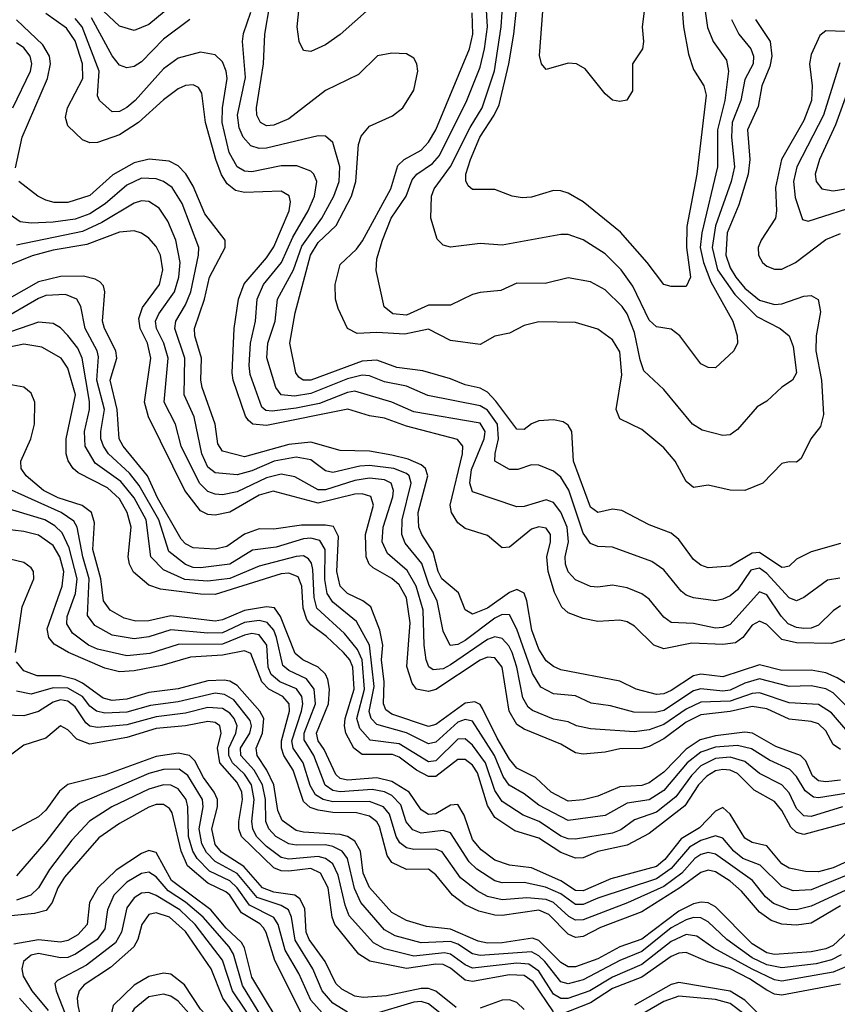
# Model space of a CAD drawing. Header units: inches. Extents: x 990535 to 1117859, y 769386 to 892122.
# Tile 770 of 1056: x 1072019 to 1074241, y 850253 to 852930. Entities that reach past the tile are written whole.
import ezdxf

# ---------------------------------------------------------------- set-up
doc = ezdxf.new("R2010")
doc.units = ezdxf.units.IN
doc.header["$MEASUREMENT"] = 0
doc.layers.add('B0875', color=7, linetype='Continuous')

msp = doc.modelspace()

# ---------------------------------------------------------------- linework, layer by layer
at = {"layer": 'B0875', "color": 5}
for points, elevation in [([(1073871, 853030), (1073888.1, 852908.1), (1073903.9, 852870), (1073939.9, 852819.9), (1073945.3, 852790), (1073935, 852710), (1073915.6, 852630), (1073915.3, 852530), (1073872.5, 852350), (1073868.5, 852310), (1073877, 852270), (1073897.3, 852217.3), (1073957, 852110), (1073969.3, 852070.7), (1073970.1, 852050), (1073959.6, 852030), (1073910, 851983.7), (1073890, 851984.7), (1073870, 851994.4), (1073813.4, 852070), (1073790, 852088.6), (1073750, 852094.9), (1073730, 852113.1), (1073685.1, 852205.1), (1073654, 852250), (1073610, 852293.1), (1073550, 852331.6), (1073510, 852345.6), (1073490, 852345.5), (1073330, 852316.7), (1073270, 852321.3), (1073190, 852311.1), (1073170, 852317), (1073153.5, 852333.5), (1073136.7, 852390), (1073138.5, 852450), (1073145.6, 852470), (1073190, 852530.5), (1073243, 852637), (1073275.7, 852690), (1073309, 852791), (1073327.9, 852910), (1073329.8, 852949.8)], 3140), ([(1073813.9, 853030), (1073823, 852910), (1073836.3, 852836.3), (1073850, 852793.8), (1073878.8, 852750), (1073884.8, 852724.8), (1073859.2, 852510), (1073832.4, 852367.6), (1073831.3, 852310), (1073841.9, 852230), (1073830, 852204.8), (1073790, 852204.1), (1073770, 852209.8), (1073724.4, 852270), (1073652.1, 852352.2), (1073550, 852434.3), (1073510, 852457.7), (1073490, 852464.7), (1073470, 852464.9), (1073410, 852446.9), (1073385, 852445), (1073357, 852450), (1073310, 852468.2), (1073250, 852468.2), (1073238.2, 852478.2), (1073231.7, 852491.8), (1073231.8, 852510), (1073244.3, 852550), (1073269.6, 852610), (1073308.9, 852670), (1073321.9, 852698.1), (1073348.4, 852810), (1073361.9, 852890), (1073368.1, 852950)], 3120), ([(1072432, 852968), (1072370, 852916.6), (1072330, 852900.6), (1072290, 852912.3), (1072186.8, 853010)], 3220), ([(1072970, 852959.8), (1072890, 852889.2), (1072850, 852860.8), (1072810, 852842.8), (1072790, 852846.1), (1072778.9, 852870), (1072773.3, 852910), (1072781.2, 852990)], 3180), ([(1073720.7, 852990), (1073711, 852910), (1073714.8, 852870), (1073712, 852850), (1073684.1, 852810), (1073684.2, 852735.8), (1073669.1, 852710.9), (1073650, 852706.9), (1073630, 852711.1), (1073610, 852727.8), (1073555.8, 852795.8), (1073532.3, 852810), (1073510, 852811.8), (1073450, 852794.5), (1073436.8, 852810), (1073431.9, 852831.9), (1073443.9, 852990)], 3080), ([(1074290, 851253.7), (1074225.7, 851234.3), (1074130, 851235.5), (1074090, 851245.4), (1074050, 851285.4), (1074030, 851294.7), (1074010, 851283.8), (1073984.1, 851250), (1073964, 851236), (1073930, 851231.2), (1073845.3, 851234.7), (1073770, 851219.9), (1073742.2, 851230), (1073690, 851280.9), (1073670, 851292.6), (1073650, 851297.4), (1073590, 851294.1), (1073550, 851301.8), (1073510, 851317.2), (1073492.7, 851332.7), (1073472.8, 851372.8), (1073455.6, 851430), (1073451.7, 851470), (1073461.2, 851510), (1073461.3, 851530), (1073450, 851547.3), (1073430, 851551.5), (1073410, 851544.9), (1073350, 851496.1), (1073330, 851494.2), (1073290, 851528), (1073230, 851546.3), (1073210, 851561.8), (1073192.6, 851590), (1073188.8, 851610), (1073222.5, 851750), (1073223, 851770), (1073208.7, 851788.7), (1073070, 851824.5), (1073010, 851846.9), (1072970, 851852.5), (1072910.6, 851870.6), (1072690, 851826.2), (1072652.4, 851830), (1072640.5, 851840.5), (1072632.4, 851852.4), (1072599.2, 851950), (1072596.2, 851970), (1072601.9, 852090), (1072613.9, 852170), (1072628.7, 852211.3), (1072690, 852282.2), (1072710, 852312.4), (1072751.1, 852410), (1072754.6, 852434.6), (1072751.1, 852451.1), (1072730, 852463.5), (1072630, 852459.5), (1072605.7, 852465.7), (1072583, 852483), (1072567.5, 852507.5), (1072551.6, 852550), (1072524.3, 852650), (1072514.1, 852730), (1072504.9, 852744.9), (1072490, 852752.5), (1072470, 852750.9), (1072450, 852741.9), (1072410, 852712.2), (1072341.8, 852650), (1072290, 852616.2), (1072230, 852596.1), (1072210, 852594.5), (1072190, 852603), (1072150, 852640.7), (1072143.5, 852663.5), (1072149.2, 852690), (1072190.4, 852770), (1072189.8, 852810), (1072170, 852871.9), (1072146.5, 852906.5), (1072090, 852946)], 3280), ([(1074247.9, 851412.1), (1074214.1, 851405.9), (1074150, 851359.2), (1074130, 851350.4), (1074110, 851357.9), (1074050, 851424.4), (1074030, 851438.6), (1074006.5, 851433.5), (1073970, 851379.9), (1073950, 851363.3), (1073930, 851354.3), (1073910, 851350.4), (1073850, 851358.6), (1073830, 851365.8), (1073816.6, 851376.6), (1073770, 851433.9), (1073736.9, 851456.9), (1073630, 851495.8), (1073590, 851497.5), (1073570, 851506), (1073550, 851534.3), (1073511.3, 851651.3), (1073490, 851686.5), (1073470, 851702.8), (1073430, 851718.6), (1073410, 851719.5), (1073372.9, 851707.1), (1073350, 851707), (1073310.6, 851730), (1073310.9, 851750.9), (1073320.3, 851790), (1073317.3, 851830), (1073290, 851867.9), (1073270, 851879.9), (1073128.2, 851908.2), (1073070, 851933.4), (1073010, 851945.3), (1072970, 851961.8), (1072950, 851963.3), (1072910, 851953.8), (1072810, 851913.4), (1072766, 851906), (1072729.5, 851910), (1072715.5, 851930), (1072690.2, 852010.2), (1072693.2, 852050), (1072713.4, 852110), (1072719.6, 852170), (1072763.2, 852250), (1072785.6, 852314.4), (1072839.8, 852390), (1072872.4, 852450), (1072886.9, 852490), (1072889, 852530), (1072870, 852595.6), (1072850, 852612.9), (1072830, 852613.5), (1072690, 852580.6), (1072670, 852579.5), (1072646.9, 852586.9), (1072626.1, 852610), (1072615.2, 852635.2), (1072611.3, 852670), (1072632.3, 852772.3), (1072624.5, 852870), (1072627.6, 852892.4), (1072647.3, 852950)], 3240), ([(1074250, 851505.9), (1074170, 851482.9), (1074130, 851463.6), (1074110, 851444.4), (1074098.3, 851441.7), (1074090, 851440.7), (1074030, 851481.7), (1074010, 851480), (1073950, 851444), (1073890, 851439.7), (1073870, 851446.8), (1073850, 851462.6), (1073810, 851516.6), (1073790, 851533.7), (1073730, 851556.9), (1073655.6, 851595.6), (1073630, 851599.1), (1073590, 851590.4), (1073570, 851604.6), (1073524.3, 851730), (1073519.6, 851810), (1073510, 851827.6), (1073496.3, 851836.3), (1073470, 851842), (1073430, 851839.2), (1073410, 851831.1), (1073390, 851815.3), (1073370, 851816.5), (1073312.8, 851892.8), (1073290, 851917.1), (1073270, 851927.9), (1073230, 851936.7), (1073190, 851953.8), (1073114.9, 851974.9), (1073044.4, 851984.4), (1072990, 852004.2), (1072950, 852001.1), (1072810, 851950), (1072789.7, 851949.8), (1072778, 851958), (1072769.6, 851970), (1072753, 852050), (1072767.4, 852132.6), (1072809.1, 852290), (1072830, 852324), (1072878.9, 852370), (1072920.3, 852450), (1072932.9, 852490), (1072939.9, 852590), (1072946.9, 852613.1), (1072970, 852640.1), (1073031.9, 852668.1), (1073060.6, 852690), (1073090, 852738.2), (1073101.2, 852790), (1073098, 852810), (1073090, 852824.8), (1073070, 852836.7), (1073030, 852839), (1072991.1, 852831.1), (1072939.7, 852780.3), (1072850, 852736.9), (1072750, 852660.4), (1072710, 852643.3), (1072690, 852641.2), (1072673, 852650), (1072663.5, 852670), (1072662.5, 852690), (1072681.3, 852810), (1072685.6, 852890), (1072698.9, 852970)], 3220), ([(1074018.5, 852930), (1074058.2, 852870), (1074063.4, 852830), (1074057.4, 852802.6), (1074036.1, 852750), (1074026, 852694), (1073996.9, 852630), (1074003.2, 852550), (1073999.2, 852510), (1073973.2, 852426.8), (1073941.8, 852350), (1073938.3, 852290), (1073950, 852254.9), (1073965.2, 852230), (1073990, 852200.2), (1074030, 852167.1), (1074070, 852155.6), (1074090, 852157), (1074150, 852177.9), (1074170, 852180.3), (1074189.2, 852169.2), (1074195.2, 852135.2), (1074183.3, 852070), (1074182.6, 852030), (1074198.1, 851950), (1074203.3, 851856.7), (1074195.8, 851824.2), (1074169.6, 851790.4), (1074142.8, 851737.2), (1074130, 851726.8), (1074110, 851728.3), (1074090, 851723.5), (1074038.9, 851670), (1073990.1, 851649.9), (1073950, 851650.5), (1073890, 851664.1), (1073850, 851658.2), (1073830, 851674.2), (1073800.4, 851730), (1073770, 851766.1), (1073710, 851815.6), (1073650, 851844.5), (1073639.9, 851870), (1073655.6, 851964.4), (1073650, 852026.6), (1073630, 852059.9), (1073590, 852088.6), (1073530, 852106.6), (1073430, 852108.7), (1073390, 852098.6), (1073350, 852078), (1073310, 852069.2), (1073270, 852047), (1073190, 852057.7), (1073130, 852088.6), (1073065.3, 852074.7), (1072990, 852079.1), (1072936.3, 852076.3), (1072909.9, 852090), (1072884.2, 852144.2), (1072877.3, 852170), (1072876.7, 852210), (1072890, 852264.1), (1072934, 852306), (1072951.1, 852328.9), (1073027.4, 852470), (1073046.3, 852533.7), (1073064.1, 852550), (1073110, 852574.8), (1073130, 852596.6), (1073149.7, 852630), (1073241.7, 852850), (1073250.2, 852890.2), (1073248.3, 852948.4)], 3180), ([(1073953.4, 852930), (1073973.9, 852890), (1074005.7, 852850), (1074013.7, 852830), (1074012.2, 852810), (1073990, 852767.2), (1073978.6, 852710), (1073955.4, 852650), (1073953.3, 852610), (1073961.8, 852530), (1073952.2, 852490), (1073910.3, 852369.7), (1073900.9, 852310), (1073915.9, 852250), (1073962.3, 852182.3), (1074022.8, 852122.8), (1074085.4, 852090), (1074110.2, 852070), (1074121.3, 852041.3), (1074130.6, 851970), (1074119.5, 851950), (1074090, 851930.9), (1074050, 851892.4), (1074022.9, 851877.1), (1073970, 851815.6), (1073950, 851801.2), (1073930, 851799.4), (1073874.1, 851814.1), (1073847.2, 851830), (1073770, 851924.4), (1073715.3, 851975.3), (1073705, 852005), (1073690, 852079.4), (1073670, 852129.9), (1073656.3, 852150), (1073610, 852194.9), (1073570, 852216.9), (1073510, 852228.1), (1073447.4, 852212.6), (1073370, 852213.3), (1073326.9, 852193.1), (1073270, 852188.5), (1073250, 852182.7), (1073190, 852154), (1073130, 852154.1), (1073070, 852126.8), (1073032.8, 852130), (1073009.4, 852149.4), (1072987.9, 852247.9), (1072990, 852279.3), (1073005.2, 852330), (1073028.2, 852390), (1073069, 852450), (1073085.7, 852494.3), (1073097.9, 852510), (1073141.1, 852538.9), (1073159.9, 852560.1), (1073234, 852710), (1073270, 852800.8), (1073282, 852850), (1073290.7, 852910), (1073287.2, 852970)], 3160), ([(1072007.2, 852527.2), (1072025.4, 852610), (1072094.6, 852770), (1072102.5, 852810), (1072099.7, 852830), (1072081.4, 852861.4), (1072010, 852929.6)], 3320), ([(1074250, 851336.4), (1074230, 851323.1), (1074190, 851284), (1074170, 851276.2), (1074150, 851275.3), (1074130, 851277.9), (1074107.7, 851287.7), (1074088.2, 851308.2), (1074050, 851366.5), (1074030, 851374.3), (1073950, 851286.2), (1073930, 851277.2), (1073910, 851275.7), (1073850, 851288.8), (1073790, 851291.2), (1073770, 851305.8), (1073730, 851355), (1073710, 851368.9), (1073670, 851385), (1073630, 851392.4), (1073590, 851387.1), (1073570, 851389), (1073530, 851407.3), (1073510, 851428.6), (1073502.3, 851450), (1073501.6, 851470), (1073510.4, 851510), (1073507.2, 851550), (1073490, 851590.9), (1073470, 851617.7), (1073450, 851624.3), (1073390, 851606.6), (1073370, 851605.3), (1073250, 851646.4), (1073242.4, 851670), (1073247, 851707), (1073281.7, 851790), (1073283.1, 851803.1), (1073283.7, 851810), (1073270, 851832.6), (1073090, 851863.9), (1073030, 851890), (1072930, 851919.6), (1072910, 851916), (1072833.4, 851886.6), (1072770, 851873.9), (1072705.4, 851865.4), (1072687.7, 851867.7), (1072676.8, 851876.8), (1072645.4, 851965.4), (1072642.4, 851990), (1072646.2, 852050), (1072659.5, 852110), (1072664.8, 852170), (1072681.5, 852210), (1072730.8, 852269.2), (1072761.7, 852338.3), (1072803.2, 852410), (1072820.5, 852450), (1072826.9, 852490), (1072818.5, 852510), (1072810, 852517.8), (1072772.3, 852532.3), (1072730, 852532.3), (1072650, 852515.9), (1072630, 852518.1), (1072609.6, 852530), (1072588.6, 852568.6), (1072569.3, 852650), (1072570.2, 852690), (1072583.2, 852770), (1072580.4, 852790), (1072570, 852815.4), (1072550, 852834), (1072510, 852841), (1072450, 852825.4), (1072410, 852795.9), (1072332.9, 852710), (1072310, 852690.8), (1072290, 852679.7), (1072270, 852678.8), (1072235.9, 852710), (1072230, 852722.4), (1072234.5, 852790), (1072189.1, 852910), (1072170, 852932.6)], 3260), ([(1072481.2, 852930), (1072410, 852876.3), (1072350, 852814.9), (1072330, 852802.6), (1072310, 852798.3), (1072290, 852806), (1072270, 852831), (1072214.2, 852934.2)], 3240), ([(1074290, 852896.5), (1074210, 852899.7), (1074193.3, 852886.7), (1074170, 852834.7), (1074165.4, 852810), (1074172.7, 852750), (1074170.8, 852710), (1074150, 852655.9), (1074089.8, 852550), (1074073.5, 852473.5), (1074076.2, 852410), (1074072.7, 852390), (1074033.8, 852330), (1074026.4, 852310), (1074027, 852290), (1074038.2, 852270), (1074050, 852259.7), (1074070, 852251.4), (1074090, 852251.9), (1074127.2, 852270), (1074210, 852332.3), (1074250, 852348.6)], 3220), ([(1071999.9, 852690), (1072048.2, 852790), (1072051.5, 852810), (1072047.1, 852830), (1072030, 852853.4), (1072010, 852866.4)], 3340), ([(1074247.7, 852812.3), (1074203.4, 852670), (1074131.3, 852530), (1074122.5, 852490), (1074126.3, 852446.3), (1074146.5, 852386.5), (1074161.6, 852381.6), (1074310, 852428.7)], 3240), ([(1074273.4, 852746.6), (1074236.2, 852643.8), (1074192.8, 852550), (1074181.2, 852510), (1074183.4, 852490), (1074198.8, 852470), (1074230, 852464.3), (1074270, 852470.9)], 3260), ([(1074290, 851110.3), (1074241, 851141), (1074210, 851154.3), (1074170, 851161.2), (1074090, 851161), (1074030, 851176.2), (1073930, 851143.5), (1073870, 851150.4), (1073850, 851146.5), (1073790, 851106.3), (1073770, 851097.3), (1073750, 851095.6), (1073694.4, 851110), (1073650, 851131.7), (1073490, 851162.9), (1073470, 851171.2), (1073450, 851187), (1073430, 851218.4), (1073410.8, 851270), (1073397.6, 851350), (1073390, 851370.9), (1073370, 851381.2), (1073350, 851372.3), (1073290, 851330.4), (1073250, 851313.8), (1073230, 851325.2), (1073211.5, 851371.5), (1073166.4, 851410), (1073156.6, 851430), (1073142.7, 851482.7), (1073111.5, 851530), (1073103.9, 851550), (1073101.9, 851590), (1073127.8, 851690), (1073121.7, 851710), (1073110, 851719.7), (1073074.8, 851734.8), (1073030, 851745.6), (1072970, 851757.2), (1072890, 851758.6), (1072810, 851781.2), (1072750, 851775), (1072630, 851741.6), (1072570, 851757.2), (1072557.2, 851777.2), (1072550.4, 851830), (1072514.6, 851930), (1072511.2, 851950), (1072513.4, 852010), (1072495.2, 852070), (1072494.2, 852090), (1072521.4, 852170), (1072534.4, 852230), (1072577.5, 852310), (1072577.6, 852330), (1072521.7, 852401.6), (1072490, 852477.1), (1072470.9, 852510.9), (1072450, 852532.2), (1072424.9, 852544.9), (1072370.8, 852550.8), (1072330, 852540.7), (1072272.1, 852507.9), (1072210, 852451.8), (1072150, 852432.3), (1072112.8, 852432.7), (1072090, 852438.9), (1072068.4, 852450), (1072016.5, 852490)], 3320), ([(1074270, 851059.9), (1074230, 851099.7), (1074210, 851111.3), (1074170, 851118.8), (1074110, 851116.9), (1074030, 851137.9), (1073990, 851126.7), (1073950, 851107.7), (1073930, 851104.6), (1073870, 851111.1), (1073850, 851105.4), (1073770, 851051.6), (1073746.2, 851046.2), (1073687.8, 851047.8), (1073624.6, 851064.6), (1073572.1, 851072.1), (1073530, 851091.6), (1073470, 851097.4), (1073435.3, 851115.3), (1073412.4, 851152.3), (1073370, 851273.3), (1073350, 851312), (1073330, 851312.5), (1073310, 851302.7), (1073230, 851242.7), (1073210, 851231.5), (1073189.1, 851229.1), (1073170, 851267.6), (1073153.3, 851350), (1073132.2, 851392.2), (1073111.7, 851451.7), (1073066.4, 851506.4), (1073057.1, 851530), (1073058.2, 851570), (1073082.5, 851670), (1073077.3, 851690), (1073070, 851696.4), (1073036.2, 851710), (1072970, 851718.3), (1072943.6, 851716.4), (1072870, 851699.1), (1072850, 851703.1), (1072810, 851732.9), (1072770, 851740.5), (1072710.8, 851730), (1072650, 851703.1), (1072610, 851692.8), (1072550, 851698.2), (1072530, 851713.7), (1072514.2, 851750), (1072492.7, 851850), (1072465.9, 851910), (1072467.9, 852010), (1072440.5, 852090), (1072443.7, 852110), (1072470, 852154.7), (1072484, 852190), (1072505.2, 852290), (1072505.8, 852310), (1072460.6, 852430), (1072433.1, 852473.1), (1072410, 852489.6), (1072390, 852497.1), (1072350, 852498.4), (1072310, 852480.2), (1072251.2, 852428.7), (1072210, 852402.2), (1072170, 852387.4), (1072110, 852379.6), (1072050, 852376.5), (1072020, 852380), (1071937.6, 852437.6)], 3340), ([(1074270, 850994.3), (1074225.5, 851045.5), (1074190, 851068.2), (1074110, 851073.3), (1074030, 851100), (1074010, 851098), (1073950, 851077.3), (1073870, 851074.9), (1073830, 851055.5), (1073770, 851013.7), (1073730, 850999.3), (1073690, 850994.2), (1073570, 851002.1), (1073532.1, 851010), (1073510, 851021.2), (1073470, 851028.3), (1073412.4, 851052.4), (1073401.2, 851061.2), (1073386, 851086), (1073370.1, 851170), (1073357.1, 851210), (1073348, 851228), (1073330, 851247.4), (1073310, 851252.3), (1073290, 851245.4), (1073190, 851176.1), (1073170, 851165.2), (1073142.7, 851162.7), (1073130.8, 851170.8), (1073123.5, 851190), (1073117.9, 851230), (1073115.6, 851324.4), (1073096.6, 851390), (1073072.2, 851432.3), (1073018.4, 851478.4), (1073003.9, 851510), (1073006.9, 851550), (1073032.9, 851632.9), (1073035, 851650), (1073028.2, 851670), (1073010, 851679), (1072970, 851683.7), (1072930, 851677.2), (1072850, 851651.6), (1072830, 851651.5), (1072766.9, 851686.9), (1072730, 851694.8), (1072690, 851684.1), (1072610, 851646.1), (1072570, 851638.5), (1072550, 851639.9), (1072530, 851647.6), (1072507.7, 851670), (1072457.7, 851770), (1072442.7, 851830), (1072411.6, 851890), (1072422.3, 852010), (1072410.8, 852050), (1072390.9, 852090), (1072388.4, 852110), (1072397, 852130), (1072439.8, 852190), (1072451.4, 852230), (1072455.5, 852270), (1072443.7, 852330), (1072422, 852382), (1072397.6, 852417.6), (1072370, 852435.3), (1072350, 852437.1), (1072330, 852431), (1072242, 852378), (1072190, 852354), (1072010, 852316.9)], 3360), ([(1074250, 850945.7), (1074230, 850959.3), (1074210, 850996.8), (1074190, 851015.8), (1074170, 851022.1), (1074110, 851028.1), (1074050, 851056.4), (1074010, 851063), (1073950, 851049.1), (1073870, 851040.3), (1073830, 851020.3), (1073770, 850975.1), (1073730, 850954.1), (1073710, 850948.8), (1073650, 850948), (1073610, 850938.8), (1073550, 850933.7), (1073530, 850937.3), (1073490, 850960.4), (1073390, 851000.9), (1073370, 851014.1), (1073349.1, 851050), (1073330.4, 851170), (1073310, 851195.4), (1073290, 851197.2), (1073270, 851189.2), (1073150, 851109.5), (1073130, 851103.3), (1073097.5, 851110), (1073086, 851126), (1073071.4, 851171.4), (1073079.9, 851290), (1073070, 851358.5), (1073050, 851393.8), (1073030, 851410.7), (1072979.6, 851439.6), (1072968.7, 851450), (1072960.7, 851470), (1072958.6, 851530), (1072980.2, 851610), (1072973.5, 851633.5), (1072950, 851641), (1072930, 851640.4), (1072830, 851615.5), (1072707.8, 851647.8), (1072670, 851637.6), (1072590, 851591.2), (1072550, 851583.2), (1072530, 851585.1), (1072510, 851595), (1072468.2, 851650), (1072369.2, 851850), (1072358.6, 851890), (1072375.5, 852010), (1072366.7, 852050), (1072346.2, 852090), (1072342.4, 852117.6), (1072352.7, 852147.3), (1072399, 852210), (1072408.3, 852250), (1072401.2, 852290), (1072390, 852312.7), (1072370, 852336.1), (1072350, 852349.4), (1072330, 852355.3), (1072290, 852352.4), (1072201.8, 852318.2), (1072110, 852303.2), (1072052.6, 852287.4), (1071970, 852254.5)], 3380), ([(1074250, 850862.9), (1074210, 850857.8), (1074190, 850861.1), (1074174.1, 850874.1), (1074155.3, 850915.3), (1074141.3, 850930), (1074074.2, 850954.2), (1074010.4, 850990), (1073990, 850993), (1073910, 850983.6), (1073868.1, 850971.9), (1073830, 850946.8), (1073770, 850884), (1073730, 850855.1), (1073710, 850848.6), (1073650, 850844.9), (1073590, 850819.5), (1073550, 850809.1), (1073510, 850805.4), (1073463.1, 850830), (1073421.2, 850870), (1073370, 850895.4), (1073350, 850919.6), (1073316.8, 850976.8), (1073277.2, 851057.2), (1073270, 851068.2), (1073255.6, 851075.6), (1073230, 851071.8), (1073150, 851014), (1073130, 851008.2), (1073030, 851042), (1073014.1, 851054.1), (1073007.3, 851070), (1073009.3, 851130), (1073002.6, 851190), (1073005.6, 851230), (1072998.1, 851270), (1072973.7, 851333.7), (1072951.6, 851350), (1072910, 851369.7), (1072889.5, 851390), (1072880.8, 851430), (1072885.1, 851525.1), (1072872, 851552), (1072850, 851556.1), (1072784.7, 851555.3), (1072710, 851544.9), (1072670, 851545.7), (1072630, 851531.1), (1072582.2, 851497.8), (1072550, 851490.4), (1072490, 851494.4), (1072470, 851504.7), (1072457.4, 851517.4), (1072393.4, 851630), (1072366.6, 851690), (1072299.8, 851770), (1072289.5, 851790), (1072284.3, 851870), (1072265.1, 851950), (1072283.4, 852010), (1072280.1, 852030), (1072249.5, 852090), (1072243.9, 852110), (1072250.7, 852190), (1072246.3, 852206.3), (1072237.1, 852217.1), (1072224.5, 852224.5), (1072192.3, 852232.3), (1072130, 852231.7), (1072070, 852216.7), (1071990, 852171.7)], 3420), ([(1074270, 850827.3), (1074190, 850814.9), (1074176.7, 850816.7), (1074153.7, 850833.7), (1074130, 850873), (1074111.8, 850891.8), (1074056.8, 850916.8), (1074007.7, 850947.7), (1073970, 850957.3), (1073910, 850952.6), (1073870, 850938.9), (1073833.3, 850910), (1073770, 850834.7), (1073730, 850808.9), (1073670, 850800.3), (1073610, 850766.5), (1073510, 850752.9), (1073430, 850794.4), (1073390, 850825.6), (1073349.4, 850849.4), (1073332.7, 850872.7), (1073309.3, 850930), (1073250, 851022.7), (1073230, 851027.7), (1073210, 851020.7), (1073150, 850965.8), (1073130, 850961.8), (1073070, 850991.6), (1072990, 851014), (1072974, 851030), (1072969.2, 851049.2), (1072982.7, 851117.3), (1072969.8, 851229.8), (1072933.9, 851293.9), (1072870, 851346.1), (1072854.4, 851370), (1072848.2, 851408.2), (1072849.3, 851489.3), (1072834.3, 851514.3), (1072810, 851520.3), (1072790, 851519), (1072716, 851496), (1072652.1, 851487.9), (1072590, 851449.3), (1072510, 851439.5), (1072490, 851440.9), (1072470, 851449), (1072424.6, 851484.6), (1072397, 851570), (1072344, 851664), (1072317.4, 851697.4), (1072260.2, 851750), (1072246.4, 851770), (1072239.8, 851790), (1072239.7, 851810), (1072249.4, 851870), (1072228.2, 851950), (1072232.9, 852012.9), (1072229.7, 852030), (1072197.2, 852090), (1072184.8, 852150), (1072174.5, 852170), (1072143.1, 852183.1), (1072090, 852179.7), (1072070, 852172.2), (1071962.9, 852110)], 3440), ([(1074254.9, 850790), (1074170, 850763.7), (1074150, 850766), (1074130, 850786), (1074110, 850828.3), (1074090, 850849.9), (1074030, 850880.5), (1073990, 850913), (1073950, 850924.8), (1073910, 850921.4), (1073870, 850901.8), (1073844.5, 850875.5), (1073802.3, 850817.7), (1073750, 850776.1), (1073690, 850754.5), (1073652.6, 850727.4), (1073630, 850718.7), (1073530, 850702.3), (1073510, 850703), (1073490, 850710.4), (1073430.8, 850750), (1073387.7, 850767.7), (1073330, 850805), (1073310, 850834.7), (1073284.8, 850910), (1073250, 850957.6), (1073230, 850975), (1073210, 850974.2), (1073150, 850915.2), (1073130, 850912.7), (1073050, 850961.7), (1072971.7, 850971.7), (1072943.3, 851003.3), (1072935, 851030), (1072955.7, 851110), (1072949.7, 851190), (1072937.4, 851217.4), (1072901.7, 851261.7), (1072826.6, 851330), (1072819.5, 851359.5), (1072815.5, 851435.6), (1072812.3, 851452.3), (1072804.3, 851464.3), (1072790, 851472.3), (1072770, 851470.8), (1072670, 851444), (1072590, 851410.9), (1072530, 851403.2), (1072467.9, 851407.9), (1072410, 851434.3), (1072375.7, 851470), (1072362.4, 851570), (1072330, 851630.2), (1072294.2, 851674.2), (1072224.4, 851724.4), (1072196.7, 851770), (1072195, 851810), (1072209.1, 851870), (1072208.6, 851891.4), (1072189.1, 852010), (1072176.8, 852036.8), (1072150, 852070.8), (1072130, 852091.9), (1072110, 852104.1), (1072070, 852107.6), (1071967.9, 852072.1)], 3460), ([(1074288.3, 850751.7), (1074150, 850714.7), (1074130, 850720.6), (1074114.9, 850734.9), (1074090, 850780.1), (1074070, 850804.3), (1074015.6, 850835.6), (1073970, 850881.2), (1073950, 850890.3), (1073930, 850891.8), (1073910, 850887.7), (1073886.3, 850873.7), (1073864, 850850), (1073826.8, 850793.2), (1073730, 850718.1), (1073670, 850686.2), (1073590, 850668.4), (1073550, 850651.9), (1073530, 850650.5), (1073490, 850666.2), (1073430, 850705.1), (1073365.1, 850725.1), (1073310, 850761.2), (1073290, 850794), (1073262.8, 850882.8), (1073250, 850903.2), (1073230, 850918.4), (1073210, 850918.8), (1073150, 850873), (1073130, 850873), (1073097.6, 850890), (1073050, 850925.2), (1073032.3, 850932.3), (1072950, 850932.3), (1072927.1, 850950), (1072905.4, 850990), (1072901.5, 851010), (1072903.4, 851030), (1072928, 851110), (1072924.2, 851170), (1072915.8, 851190), (1072899.2, 851210), (1072853.1, 851253.1), (1072810, 851284.6), (1072799.2, 851299.2), (1072789, 851330), (1072785.7, 851390), (1072775.5, 851415.5), (1072750, 851425.4), (1072730, 851423.3), (1072550, 851367.4), (1072510, 851368.1), (1072401.4, 851381.4), (1072370, 851392.4), (1072328.2, 851428.2), (1072317.8, 851450), (1072313.8, 851470), (1072321.5, 851550), (1072311.1, 851590), (1072290, 851627.1), (1072257.4, 851657.4), (1072178, 851698), (1072163.9, 851710), (1072150.8, 851730.8), (1072145.3, 851750), (1072145.5, 851790), (1072170.7, 851910), (1072150, 851982.7), (1072131.9, 852010), (1072079.4, 852039.4), (1072030, 852047.6), (1071942.7, 852030)], 3480), ([(1074310, 850660.3), (1074230, 850624.7), (1074190, 850613.5), (1074154.3, 850614.3), (1074110, 850623.2), (1074090, 850635.7), (1074050, 850683.8), (1074010, 850693.7), (1073990, 850704.6), (1073950, 850770.4), (1073930, 850788.4), (1073910, 850778.3), (1073866.6, 850733.4), (1073816.7, 850703.3), (1073772.8, 850647.2), (1073750, 850628.4), (1073625.9, 850594.1), (1073550, 850561.9), (1073530, 850563.1), (1073490, 850589.1), (1073410, 850624.8), (1073350, 850631.7), (1073310, 850645.2), (1073273, 850673), (1073250, 850701.1), (1073227.1, 850767.1), (1073210, 850796.4), (1073190, 850794.5), (1073150, 850771.1), (1073130, 850769.1), (1073110, 850782.3), (1073077.4, 850830), (1073030, 850859.1), (1072990, 850869.3), (1072910, 850863.1), (1072890, 850867.3), (1072878.1, 850878.1), (1072846.4, 850946.4), (1072830.6, 850970), (1072825.7, 850990), (1072857.8, 851070), (1072861.4, 851110), (1072856.3, 851136.3), (1072850.4, 851150.4), (1072830.6, 851170), (1072788.5, 851190), (1072767.3, 851207.3), (1072727.5, 851307.5), (1072711.4, 851331.4), (1072690, 851334.2), (1072630, 851323.4), (1072570, 851298.3), (1072550, 851294.8), (1072430, 851309.2), (1072370, 851295.5), (1072334.7, 851294.7), (1072302.9, 851302.9), (1072264.7, 851324.7), (1072246.8, 851350), (1072239.7, 851410), (1072217.6, 851490), (1072222.4, 851562.4), (1072213.7, 851590), (1072188.9, 851609), (1072123.2, 851630), (1072084, 851650), (1072036.9, 851690), (1072022.5, 851710), (1072021.8, 851730), (1072049.4, 851790), (1072058.8, 851830), (1072060.4, 851890), (1072050, 851914.3), (1072030, 851931), (1071990, 851938.2)], 3520), ([(1074310, 850621.7), (1074170, 850564.6), (1074121.6, 850561.6), (1074090, 850573.7), (1074031.4, 850631.4), (1073984.5, 850650), (1073960, 850670), (1073930, 850704.9), (1073910, 850711.3), (1073870, 850698.5), (1073839.1, 850680.9), (1073790, 850622.5), (1073750, 850594.3), (1073590, 850542.2), (1073550, 850524.9), (1073530, 850524.9), (1073490, 850554.1), (1073448.1, 850571.9), (1073390, 850584.3), (1073330, 850583.3), (1073310, 850588.9), (1073261.2, 850621.2), (1073240.3, 850640.3), (1073190, 850719.5), (1073170, 850725.7), (1073110, 850719), (1073087.4, 850727.4), (1073069.7, 850749.7), (1073055.2, 850795.2), (1073030, 850820.6), (1073010, 850830.7), (1072976.9, 850836.9), (1072890, 850830.8), (1072870, 850835), (1072849.4, 850849.4), (1072818.1, 850930), (1072792.4, 850972.4), (1072791.7, 850990), (1072822.8, 851070), (1072819.5, 851110), (1072798.1, 851138.1), (1072750, 851160.9), (1072734.5, 851174.5), (1072717.3, 851250), (1072709.6, 851270), (1072691.4, 851291.4), (1072670, 851296.5), (1072630, 851290.8), (1072570, 851263.2), (1072530, 851262), (1072430, 851271.3), (1072370, 851252), (1072330, 851246.7), (1072270, 851257), (1072222.9, 851282.9), (1072203.2, 851310), (1072208.2, 851410), (1072190.1, 851470), (1072175.3, 851550), (1072166.4, 851566.4), (1072131.7, 851590), (1071970, 851662.4)], 3540), ([(1074310, 850584.4), (1074170, 850520), (1074130, 850510), (1074110, 850510.9), (1074067.4, 850527.4), (1074046, 850546), (1074010.3, 850590.3), (1073910, 850661.7), (1073890, 850665.9), (1073870, 850660.7), (1073854.2, 850650), (1073818.9, 850610), (1073770, 850573.7), (1073670.6, 850529.4), (1073550, 850483), (1073530, 850482), (1073511.7, 850491.7), (1073470.2, 850530), (1073450, 850538.7), (1073397.5, 850542.5), (1073330, 850537.3), (1073290, 850546.1), (1073261.9, 850561.9), (1073217, 850597), (1073167.6, 850667.6), (1073150, 850675.5), (1073090, 850674), (1073070, 850679.2), (1073052, 850692), (1073042, 850710), (1073023.6, 850770), (1073007.7, 850790), (1072970, 850804.7), (1072870, 850803.4), (1072844, 850810), (1072823.2, 850823.2), (1072808.4, 850848.4), (1072789.7, 850909.7), (1072762.5, 850950), (1072758.6, 850970), (1072784.5, 851050), (1072788.4, 851070), (1072785.8, 851090), (1072771, 851111), (1072725.9, 851130), (1072702.1, 851150), (1072694.2, 851170), (1072690.3, 851230), (1072670, 851257.5), (1072650, 851261), (1072630, 851257), (1072570, 851232.5), (1072450, 851231.4), (1072372.9, 851207.1), (1072310, 851200.3), (1072230, 851219), (1072206.3, 851230), (1072162.3, 851262.3), (1072147.2, 851287.2), (1072147.9, 851307.9), (1072170.7, 851370), (1072175.3, 851410), (1072153.8, 851493.8), (1072134.6, 851534.6), (1072114.1, 851554.1), (1072086.9, 851570), (1071970, 851605.5)], 3560), ([(1074250, 850521.4), (1074170, 850474), (1074130, 850468.6), (1074090, 850471.7), (1074061.4, 850481.4), (1074030, 850503.7), (1073981, 850561), (1073950, 850587.9), (1073910, 850613.5), (1073890, 850618.1), (1073870, 850611.5), (1073813.3, 850570), (1073710, 850505), (1073597.5, 850462.5), (1073550, 850438.1), (1073530, 850435.4), (1073510, 850443.7), (1073457.5, 850497.5), (1073430, 850509.1), (1073330, 850495.1), (1073310, 850495.7), (1073266.7, 850506.7), (1073230, 850523.9), (1073195.6, 850550), (1073150, 850605.8), (1073130, 850620.9), (1073070, 850620.1), (1073030, 850638.6), (1073017.7, 850657.7), (1072996.6, 850736.6), (1072989.5, 850749.5), (1072970, 850765.1), (1072934, 850774), (1072870, 850775.1), (1072830, 850780.7), (1072808.3, 850788.3), (1072790, 850804.7), (1072762.6, 850890), (1072737.1, 850930), (1072730.7, 850950), (1072730.4, 850970), (1072751.8, 851050), (1072751.2, 851070), (1072734.1, 851090), (1072695.7, 851110), (1072676.6, 851130), (1072646.9, 851206.9), (1072630, 851214.2), (1072570, 851202.8), (1072482.9, 851197.1), (1072405.6, 851174.4), (1072330, 851159.7), (1072290, 851156.7), (1072250, 851167.3), (1072151.4, 851210), (1072112.6, 851232.6), (1072097.7, 851250), (1072093.7, 851273.7), (1072134, 851390), (1072138.8, 851430), (1072128.1, 851470), (1072110, 851500.8), (1072070, 851528.3), (1072030, 851538.7), (1071970, 851545.4)], 3580), ([(1072007.1, 851210), (1072026, 851334), (1072057.2, 851410), (1072056.3, 851430), (1072050, 851439.5), (1072030, 851454.3), (1071950, 851473.6)], 3620), ([(1074269.9, 850450.1), (1074230, 850413.7), (1074210, 850404.2), (1074170, 850396.4), (1074070, 850389.1), (1074050, 850393.8), (1074010, 850417.7), (1073910, 850518.7), (1073890, 850529.7), (1073871.4, 850531.4), (1073850, 850526.7), (1073810, 850506.6), (1073710, 850430.1), (1073650, 850409.4), (1073590, 850377.2), (1073530, 850355), (1073510, 850355.4), (1073490, 850366.7), (1073430, 850427.1), (1073413, 850433), (1073330, 850420.2), (1073290, 850420.1), (1073265.1, 850425.1), (1073190, 850457.6), (1073125, 850465), (1073070, 850481.4), (1073030, 850502.7), (1072970, 850570.7), (1072952.5, 850610), (1072944.8, 850670), (1072930, 850696.8), (1072909.8, 850709.8), (1072890, 850715.4), (1072790, 850721), (1072770, 850726), (1072732.7, 850752.7), (1072720.6, 850780.6), (1072709.3, 850850), (1072690.2, 850890.2), (1072664.3, 850930), (1072661.5, 850950), (1072679, 850990), (1072682.9, 851030), (1072672, 851050), (1072610, 851120.4), (1072590, 851131.8), (1072574.4, 851134.4), (1072530, 851132.4), (1072450, 851111.3), (1072370, 851100.5), (1072310, 851082.5), (1072270, 851079.1), (1072245.4, 851085.4), (1072190, 851126.7), (1072170, 851136.5), (1072130, 851146.2), (1072066.4, 851146.4), (1072030, 851159.4), (1072010, 851183.9)], 3620), ([(1074251.9, 850388.1), (1074225.4, 850374.6), (1074183.9, 850363.9), (1074090, 850352.8), (1074050, 850360.7), (1074010, 850380), (1073940.7, 850430), (1073890, 850477.9), (1073870, 850488.4), (1073850, 850489.1), (1073830, 850483.3), (1073790, 850461.3), (1073710, 850396.8), (1073650, 850372.8), (1073550, 850320.2), (1073510, 850308.7), (1073490, 850314.4), (1073446.6, 850370), (1073430, 850385.4), (1073410, 850395.7), (1073270, 850386.3), (1073250, 850391), (1073210, 850416.8), (1073190, 850424.2), (1073110, 850420.7), (1073039.6, 850439.6), (1073010, 850455.5), (1072945.9, 850530), (1072928.5, 850568.5), (1072909.5, 850649.5), (1072895.6, 850670), (1072870, 850682.8), (1072850, 850687), (1072770, 850685.7), (1072750, 850689.5), (1072714.8, 850710), (1072696.3, 850730), (1072687.9, 850750), (1072686.6, 850810), (1072679, 850850), (1072656.6, 850890), (1072620.3, 850930), (1072619.2, 850950), (1072644.5, 850990), (1072649, 851010), (1072645.2, 851025.2), (1072601.2, 851081.2), (1072575.8, 851095.8), (1072550, 851098.9), (1072450, 851075.2), (1072374.3, 851065.7), (1072310, 851047.5), (1072250, 851044.5), (1072228.1, 851050), (1072210, 851064.2), (1072189.2, 851090), (1072150, 851113), (1072110, 851113.2), (1072050, 851096.8), (1072010, 851104.6)], 3640), ([(1074264.6, 850355.4), (1074230, 850340.8), (1074090, 850316.5), (1074070, 850320.1), (1074010, 850348.6), (1073905.8, 850405.8), (1073859, 850439), (1073830, 850443.4), (1073790, 850424.6), (1073710, 850361.9), (1073630, 850327.5), (1073568.5, 850290), (1073509, 850269), (1073490, 850269.2), (1073470, 850280.6), (1073430, 850343.4), (1073402.6, 850362.6), (1073370, 850364.9), (1073250, 850352.1), (1073230, 850360.5), (1073190.1, 850390.1), (1073173.7, 850393.7), (1073090, 850384.4), (1073010, 850403.9), (1072980.2, 850420.2), (1072914, 850494), (1072903.1, 850523.1), (1072884.9, 850604.9), (1072870, 850635.4), (1072850, 850649.7), (1072830, 850655), (1072750, 850648.2), (1072730, 850652.9), (1072690, 850682.7), (1072663, 850710), (1072652.8, 850730), (1072650.1, 850750), (1072656.5, 850810), (1072648.8, 850850), (1072630, 850879.3), (1072597.6, 850910), (1072587.7, 850930), (1072587.8, 850950), (1072606.5, 850990), (1072610, 851010), (1072602.1, 851030), (1072590, 851044.5), (1072570, 851057.7), (1072530, 851060.1), (1072470, 851044.4), (1072390, 851034.6), (1072310, 851012.9), (1072230, 851005.4), (1072210, 851009.5), (1072198.7, 851018.7), (1072170, 851061.7), (1072150, 851077.6), (1072130, 851080.6), (1072110, 851074.6), (1072070, 851049.2), (1072030, 851037.7), (1071979.1, 851039.1)], 3660), ([(1073470, 850233), (1073414.2, 850314.2), (1073390, 850332.2), (1073350, 850333.7), (1073250, 850315.6), (1073230, 850319.3), (1073190, 850351.8), (1073170, 850361.7), (1073150, 850362.6), (1073070, 850351), (1072970.3, 850370.3), (1072940.8, 850390), (1072875, 850470), (1072868.2, 850490), (1072857.4, 850570), (1072836.5, 850610), (1072810, 850622.9), (1072750, 850615.5), (1072730, 850616.1), (1072710, 850624.3), (1072621.7, 850710), (1072614.5, 850730), (1072614.4, 850750), (1072624.5, 850810), (1072622.4, 850830), (1072610, 850856.2), (1072562.8, 850910), (1072556.3, 850950), (1072566.9, 850990), (1072562.7, 851010), (1072550, 851019.3), (1072530, 851022), (1072469.9, 851010.1), (1072390, 851002.8), (1072310, 850978.6), (1072210, 850960.7), (1072173.8, 850973.7), (1072150, 850999.5), (1072130, 851010.6), (1072090, 850976.7), (1072030, 850958), (1071990, 850927.8)], 3680), ([(1073204.9, 850244.9), (1073150, 850289.2), (1073130, 850296.7), (1073110, 850296.2), (1073016.2, 850276.2), (1072952.2, 850272.2), (1072930, 850276), (1072894.2, 850294.2), (1072877.9, 850310), (1072848.8, 850370), (1072805.8, 850430), (1072797.3, 850450), (1072793.6, 850513.6), (1072780.2, 850540.2), (1072767.1, 850550), (1072710, 850558), (1072679.3, 850570), (1072628, 850628), (1072567.4, 850667.4), (1072550, 850688.2), (1072541.6, 850730), (1072556.9, 850790), (1072556.8, 850810), (1072547.6, 850830), (1072518.3, 850870), (1072495.4, 850915.4), (1072480.6, 850930), (1072450, 850936.4), (1072390, 850926.6), (1072250, 850876.1), (1072150, 850851), (1072127, 850833), (1072090, 850781), (1072070, 850762.7), (1071990, 850720.4)], 3720), ([(1072910, 850231.7), (1072870, 850256.3), (1072840.6, 850290), (1072815.3, 850350), (1072767.5, 850427.5), (1072757.6, 850490), (1072749.3, 850510), (1072730, 850522.1), (1072664.2, 850544.2), (1072610, 850608.9), (1072550, 850641.4), (1072526.5, 850666.5), (1072514.3, 850690), (1072506.7, 850730), (1072517.7, 850790), (1072515.5, 850810), (1072475.6, 850875.6), (1072452.3, 850892.3), (1072410, 850891.9), (1072370, 850881.1), (1072181.1, 850798.9), (1072150, 850773.3), (1072090, 850695.5), (1072010, 850603.1)], 3740), ([(1072840.8, 850230), (1072810, 850264.8), (1072777.6, 850337.6), (1072740.5, 850400.5), (1072721.1, 850470), (1072709.4, 850489.4), (1072643.3, 850523.3), (1072609.8, 850570), (1072590, 850589.2), (1072535.2, 850615.2), (1072501, 850650), (1072489.6, 850670), (1072477.4, 850710), (1072476.1, 850790), (1072471.5, 850810), (1072450, 850839.3), (1072430, 850848.9), (1072410, 850849.7), (1072370, 850838.1), (1072269.6, 850790), (1072208.7, 850751.3), (1072160.3, 850699.7), (1072100.4, 850619.6), (1072069.8, 850570.2), (1072049.6, 850550.4), (1072010, 850536.5)], 3760), ([(1072784, 850230), (1072712.2, 850372.2), (1072689, 850449), (1072681.3, 850461.3), (1072671.8, 850471.8), (1072621.8, 850501.8), (1072590, 850549.7), (1072579, 850559), (1072530, 850582.8), (1072475.4, 850630), (1072457.5, 850670), (1072433.5, 850773.5), (1072426.1, 850786.1), (1072410, 850796.7), (1072390, 850796.2), (1072370, 850788.9), (1072290, 850745), (1072234.1, 850705.9), (1072141.1, 850598.9), (1072122.8, 850570), (1072107.4, 850530), (1072091.3, 850508.7), (1072059.6, 850500.4), (1071950, 850489.8)], 3780), ([(1072750, 850160.9), (1072650, 850326.8), (1072630, 850406.9), (1072621.8, 850421.8), (1072580.3, 850460.3), (1072538.8, 850510), (1072431.8, 850590), (1072390, 850666), (1072370, 850671.2), (1072350, 850663.3), (1072281.5, 850618.5), (1072231.3, 850570), (1072208.6, 850530), (1072202.7, 850470), (1072177.4, 850442.6), (1072150, 850427), (1072130, 850422.7), (1072070, 850428.9), (1072002.9, 850417.1)], 3820), ([(1072730, 850132.6), (1072624.8, 850304.8), (1072600.2, 850390), (1072588.5, 850410), (1072517.2, 850490), (1072470, 850530.7), (1072422.3, 850562.3), (1072390, 850599.8), (1072370, 850612.8), (1072350, 850609.2), (1072310, 850585.5), (1072275, 850550), (1072257.9, 850510), (1072250, 850458.5), (1072229.4, 850430), (1072170.6, 850389.4), (1072150, 850380.9), (1072130, 850379.4), (1072070, 850391.2), (1072050, 850386.6), (1072029.4, 850370), (1072024.9, 850350), (1072028.3, 850330), (1072051.5, 850290), (1072096.5, 850236.5)], 3840), ([(1072873.4, 850000), (1072870, 850000.5), (1072805.4, 850025.4), (1072706.8, 850110), (1072664, 850190), (1072597.4, 850290), (1072570, 850373.1), (1072495.8, 850470), (1072454.1, 850510), (1072390, 850548.9), (1072370, 850557.8), (1072350, 850555.5), (1072330, 850542.5), (1072310, 850515.7), (1072295.8, 850450), (1072279, 850421), (1072200.3, 850359.7), (1072121.5, 850318.5), (1072114.4, 850310), (1072118.1, 850290), (1072164.8, 850170), (1072230, 850074.4), (1072268.3, 850000)], 3860), ([(1072777.1, 850000), (1072770, 850005.2), (1072677.4, 850097.4), (1072642.9, 850170), (1072571.1, 850270), (1072538.9, 850350), (1072470, 850451), (1072425.8, 850490), (1072390, 850501.7), (1072370, 850497.7), (1072350.8, 850470), (1072339.9, 850430), (1072329.2, 850410), (1072266.1, 850353.9), (1072194, 850306), (1072180.6, 850290), (1072175.3, 850270), (1072176.6, 850250), (1072185.7, 850210), (1072201.5, 850170), (1072250.5, 850090.5), (1072296.8, 850000)], 3880), ([(1074250, 850308.3), (1074090, 850278.2), (1074070, 850281.4), (1074050, 850291.7), (1074002.9, 850322.8), (1073950, 850350.3), (1073888.8, 850368.8), (1073830, 850394.3), (1073810, 850392.9), (1073790, 850383.7), (1073710, 850327.5), (1073630, 850296.6), (1073570, 850257.2), (1073490, 850226.2)], 3680), ([(1072691.9, 850000), (1072684.9, 850010), (1072624.5, 850064.5), (1072598.5, 850130), (1072576.8, 850170), (1072510, 850240.1), (1072466.5, 850306.5), (1072430, 850335), (1072410, 850337.9), (1072370, 850328.9), (1072330, 850305.6), (1072273.2, 850250), (1072264.7, 850215.3), (1072271.8, 850170), (1072293.3, 850110), (1072336.2, 850036.2), (1072353.9, 850000)], 3920), ([(1074050, 850204.8), (1073990, 850264.9), (1073950, 850288.8), (1073810, 850312.9), (1073790, 850307.3), (1073690, 850251.2)], 3720), ([(1072018.7, 850270), (1072070, 850211.9)], 3820), ([(1072651.5, 850000), (1072650, 850002), (1072595.6, 850050), (1072568.2, 850130), (1072536.2, 850176.2), (1072493.1, 850213.1), (1072450, 850262.2), (1072430, 850275.9), (1072410, 850281.5), (1072370, 850273.7), (1072330, 850241.2), (1072312, 850210), (1072307.3, 850170), (1072313.9, 850130), (1072363.3, 850043.3), (1072383.6, 850000)], 3940), ([(1073987.3, 850227.3), (1073950, 850255.3), (1073910, 850266.6), (1073810, 850275.6), (1073770, 850260.9), (1073690, 850215.2)], 3740), ([(1073188.4, 850208.4), (1073130, 850254.8), (1073110, 850260.8), (1073090, 850258.9), (1072974.7, 850225.3)], 3740), ([(1073390, 850239.4), (1073370, 850258.4), (1073350, 850265.4), (1073330, 850264.8), (1073270, 850242.9)], 3720)]:
    msp.add_lwpolyline(points, dxfattribs=dict(at, elevation=elevation))

doc.saveas('drawing.dxf')
